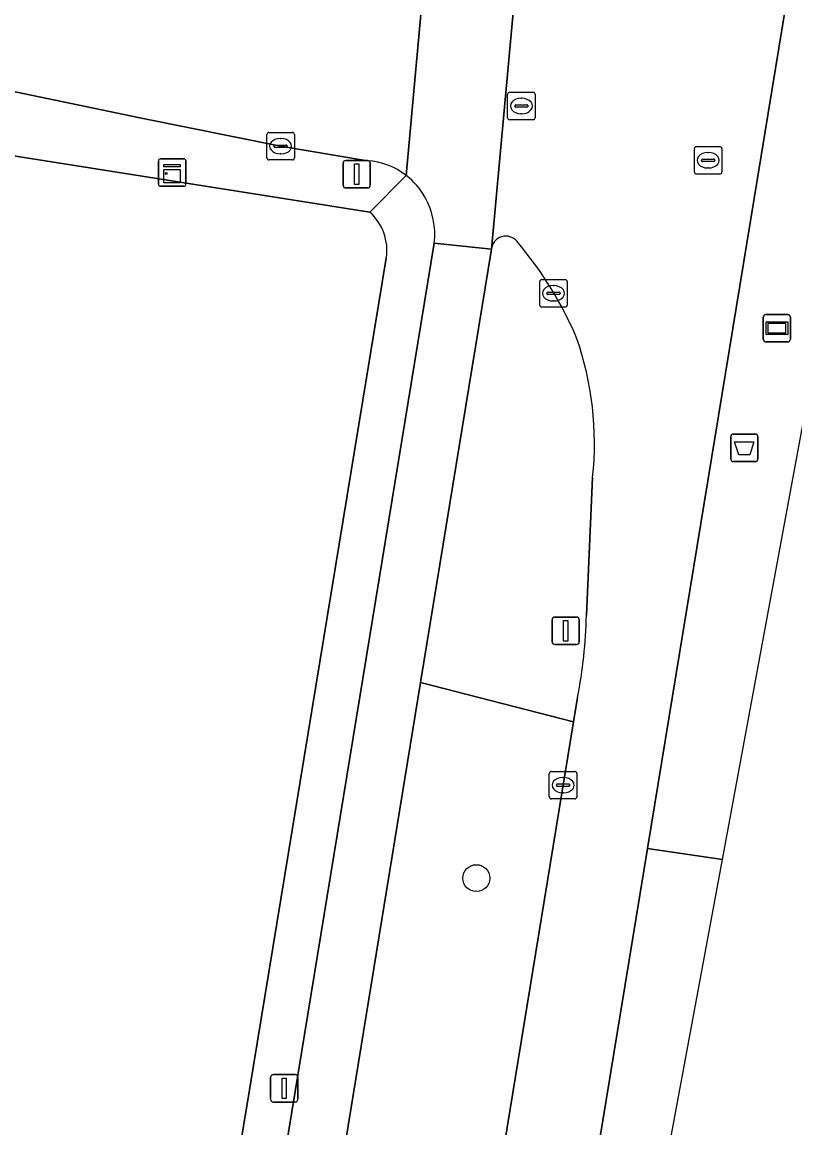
# Model space of a CAD drawing. Extents: x 161258 to 161838, y 380833 to 381727.
# Drawn here: x 161698.14 to 161726.25, y 381007.58 to 381047.81 of the extents above; entities that cross this region are included whole.
import ezdxf

# ---------------------------------------------------------------- set-up
doc = ezdxf.new("R2010")
doc.units = 0
for name, color, linetype in [('IMGEO_Afvalbak', 7, 'Continuous'), ('IMGEO_Berm_groen', 7, 'Continuous'), ('IMGEO_Boom', 7, 'Continuous'), ('IMGEO_Erf', 7, 'Continuous'), ('IMGEO_Fietspad_gesloten', 7, 'Continuous'), ('IMGEO_Informatiebord', 7, 'Continuous'), ('IMGEO_Kast', 7, 'Continuous'), ('IMGEO_Kolk', 7, 'Continuous'), ('IMGEO_Lichtmast', 7, 'Continuous'), ('IMGEO_Rijbaan_lokaal_gesloten', 7, 'Continuous'), ('IMGEO_Rijbaan_lokaal_open', 7, 'Continuous'), ('IMGEO_Rijbaan_regionaal_gesloten', 7, 'Continuous'), ('IMGEO_Rioolput', 7, 'Continuous'), ('IMGEO_Verkeerseiland_groen', 7, 'Continuous'), ('IMGEO_Voetpad_open', 7, 'Continuous')]:
    doc.layers.add(name, color=color, linetype=linetype)

msp = doc.modelspace()

# ---------------------------------------------------------------- linework, layer by layer
at = {"layer": 'IMGEO_Afvalbak'}
for p, q in [((161723.916, 381031.919), (161723.916, 381032.719)), ((161723.916, 381032.719), (161723.916, 381031.919)), ((161724.016, 381032.819), (161724.806, 381032.819)), ((161724.806, 381032.819), (161724.016, 381032.819)), ((161724.906, 381032.719), (161724.906, 381031.919)), ((161724.906, 381031.919), (161724.906, 381032.719)), ((161724.806, 381031.819), (161724.016, 381031.819)), ((161724.016, 381031.819), (161724.806, 381031.819))]:
    msp.add_line(p, q, dxfattribs=at)
msp.add_lwpolyline([(161724.059, 381032.533), (161724.763, 381032.533), (161724.614, 381032.063), (161724.208, 381032.063), (161724.059, 381032.533)], dxfattribs=at)
for centre, start, end in [((161724.016, 381032.719), 90, 180), ((161724.016, 381032.719), 90, 180), ((161724.806, 381032.719), 0, 90), ((161724.806, 381032.719), 360, 90), ((161724.016, 381031.919), 180, 270), ((161724.016, 381031.919), 180, 270), ((161724.806, 381031.919), 270, 0), ((161724.806, 381031.919), 270, 0)]:
    msp.add_arc(centre, 0.1, start, end, dxfattribs=at)
at = {"layer": 'IMGEO_Berm_groen'}
for points in [[(161714.825, 381001.736), (161718.195, 381022.345), (161712.636, 381023.782), (161694.267, 380911.325), (161696.615, 380910.964), (161698.904, 380925.261)], [(161708.56, 380935.339), (161709.807, 380942.183), (161709.807, 380942.183), (161709.861, 380942.479), (161717.282, 380983.202), (161723.613, 381017.347), (161720.887, 381017.742), (161718.172, 381001.194), (161708.67, 380942.647)]]:
    msp.add_lwpolyline(points, dxfattribs=at)
at = {"layer": 'IMGEO_Boom'}
msp.add_circle((161714.663, 381016.662), 0.489, dxfattribs=at)
at = {"layer": 'IMGEO_Erf'}
for points in [[(161710.784, 381040.897), (161696.121, 381043.204), (161693.931, 381043.708), (161691.047, 381044.602), (161688.26, 381045.583)], [(161682.218, 380865.553), (161683.155, 380867.435), (161705.991, 381006.39), (161706.414, 381008.965), (161711.387, 381039.223)]]:
    msp.add_lwpolyline(points, dxfattribs=at)
msp.add_arc((161709.559, 381039.51), 1.85, 351.0727, 48.5469, dxfattribs=at)
at = {"layer": 'IMGEO_Fietspad_gesloten'}
msp.add_lwpolyline([(161693.476, 380906.407), (161694.267, 380911.325), (161712.636, 381023.782), (161715.211, 381039.544), (161713.13, 381039.764), (161684.959, 380867.9), (161684.775, 380867.097), (161686.897, 380866.782)], dxfattribs=at)
at = {"layer": 'IMGEO_Informatiebord'}
for p, q in [((161725.1, 381036.271), (161725.1, 381037.071)), ((161725.1, 381037.071), (161725.1, 381036.271)), ((161725.2, 381037.171), (161725.99, 381037.171)), ((161725.99, 381037.171), (161725.2, 381037.171)), ((161726.09, 381037.071), (161726.09, 381036.271)), ((161726.09, 381036.271), (161726.09, 381037.071)), ((161725.99, 381036.171), (161725.2, 381036.171)), ((161725.2, 381036.171), (161725.99, 381036.171))]:
    msp.add_line(p, q, dxfattribs=at)
for points in [[(161725.201, 381036.903), (161725.989, 381036.903), (161725.989, 381036.439), (161725.201, 381036.439), (161725.201, 381036.903)], [(161725.266, 381036.838), (161725.266, 381036.504), (161725.924, 381036.504), (161725.924, 381036.838), (161725.266, 381036.838)]]:
    msp.add_lwpolyline(points, dxfattribs=at)
for centre, start, end in [((161725.2, 381037.071), 90, 180), ((161725.2, 381037.071), 90, 180), ((161725.99, 381037.071), 0, 90), ((161725.99, 381037.071), 360, 90), ((161725.2, 381036.271), 180, 270), ((161725.2, 381036.271), 180, 270), ((161725.99, 381036.271), 270, 0), ((161725.99, 381036.271), 270, 0)]:
    msp.add_arc(centre, 0.1, start, end, dxfattribs=at)
at = {"layer": 'IMGEO_Kast'}
for p, q in [((161703.096, 381041.909), (161703.096, 381042.75)), ((161703.096, 381042.75), (161703.096, 381041.909)), ((161703.171, 381042.834), (161704.012, 381042.834)), ((161704.012, 381042.834), (161703.171, 381042.834)), ((161704.096, 381042.759), (161704.096, 381041.918)), ((161704.096, 381041.918), (161704.096, 381042.759)), ((161704.021, 381041.834), (161703.18, 381041.834)), ((161703.18, 381041.834), (161704.021, 381041.834))]:
    msp.add_line(p, q, dxfattribs=at)
for points in [[(161703.291, 381042.624), (161703.891, 381042.624), (161703.891, 381042.539), (161703.291, 381042.539), (161703.291, 381042.624)], [(161703.291, 381042.449), (161703.891, 381042.449), (161703.891, 381041.96), (161703.291, 381041.96), (161703.291, 381042.449)]]:
    msp.add_lwpolyline(points, dxfattribs=at)
msp.add_circle((161703.375, 381042.298), 0.0377, dxfattribs=at)
for centre, start, end in [((161703.174, 381042.756), 92.4484, 184.2845), ((161703.174, 381042.756), 92.4484, 184.2845), ((161704.018, 381042.756), 2.4484, 94.2845), ((161704.018, 381042.756), 2.4484, 94.2845), ((161703.174, 381041.912), 182.4484, 274.2845), ((161703.174, 381041.912), 182.4484, 274.2845), ((161704.018, 381041.912), 272.4484, 4.2845), ((161704.018, 381041.912), 272.4484, 4.2845)]:
    msp.add_arc(centre, 0.0779, start, end, dxfattribs=at)
at = {"layer": 'IMGEO_Kolk'}
for p, q in [((161707.042, 381042.867), (161707.042, 381043.719)), ((161707.117, 381043.793), (161707.969, 381043.793)), ((161707.53, 381043.573), (161707.555, 381043.573)), ((161708.043, 381043.719), (161708.043, 381042.867)), ((161707.301, 381043.287), (161707.301, 381043.299)), ((161707.739, 381043.25), (161707.341, 381043.25)), ((161707.344, 381043.336), (161707.742, 381043.336)), ((161707.785, 381043.299), (161707.785, 381043.287)), ((161707.969, 381042.793), (161707.117, 381042.793)), ((161707.553, 381043.013), (161707.528, 381043.013)), ((161716.968, 381037.515), (161716.968, 381038.367)), ((161717.043, 381038.441), (161717.895, 381038.441)), ((161717.456, 381038.221), (161717.481, 381038.221)), ((161717.969, 381038.367), (161717.969, 381037.515)), ((161717.227, 381037.935), (161717.227, 381037.947)), ((161717.665, 381037.898), (161717.267, 381037.898)), ((161717.27, 381037.984), (161717.668, 381037.984)), ((161717.711, 381037.947), (161717.711, 381037.935)), ((161717.895, 381037.441), (161717.043, 381037.441)), ((161717.479, 381037.661), (161717.454, 381037.661)), ((161717.393, 381020.546), (161718.245, 381020.546)), ((161717.318, 381019.62), (161717.318, 381020.472)), ((161717.806, 381020.326), (161717.831, 381020.326)), ((161718.319, 381020.472), (161718.319, 381019.62)), ((161717.577, 381020.04), (161717.577, 381020.052)), ((161718.015, 381020.003), (161717.617, 381020.003)), ((161717.62, 381020.089), (161718.018, 381020.089)), ((161717.829, 381019.766), (161717.804, 381019.766)), ((161718.061, 381020.052), (161718.061, 381020.04)), ((161718.245, 381019.546), (161717.393, 381019.546))]:
    msp.add_line(p, q, dxfattribs=at)
for points in [[(161707.042, 381042.867), (161707.042, 381043.719)], [(161707.117, 381043.793), (161707.969, 381043.793)], [(161708.043, 381043.719), (161708.043, 381042.867)], [(161707.969, 381042.793), (161707.117, 381042.793)], [(161716.968, 381037.515), (161716.968, 381038.367)], [(161717.043, 381038.441), (161717.895, 381038.441)], [(161717.969, 381038.367), (161717.969, 381037.515)], [(161717.895, 381037.441), (161717.043, 381037.441)], [(161717.393, 381020.546), (161718.245, 381020.546)], [(161717.318, 381019.62), (161717.318, 381020.472)], [(161718.319, 381020.472), (161718.319, 381019.62)], [(161718.245, 381019.546), (161717.393, 381019.546)]]:
    msp.add_lwpolyline(points, dxfattribs=at)
for centre, radius, start, end in [((161707.119, 381043.717), 0.0765, 91.552, 178.448), ((161707.119, 381043.717), 0.0765, 91.552, 178.448), ((161707.967, 381043.717), 0.0765, 1.552, 88.448), ((161707.967, 381043.717), 0.0765, 1.552, 88.448), ((161707.341, 381043.296), 0.0403, 85.8775, 175.7526), ((161707.338, 381043.286), 0.0366, 178.938, 274.7102), ((161707.742, 381043.293), 0.043, 264.8664, 352.4533), ((161707.746, 381043.298), 0.0386, 1.7309, 96.639), ((161707.119, 381042.869), 0.0765, 181.552, 268.448), ((161707.119, 381042.869), 0.0765, 181.552, 268.448), ((161707.967, 381042.869), 0.0765, 271.552, 358.448), ((161707.967, 381042.869), 0.0765, 271.552, 358.448), ((161717.045, 381038.365), 0.0765, 91.552, 178.448), ((161717.045, 381038.365), 0.0765, 91.552, 178.448), ((161717.893, 381038.365), 0.0765, 1.552, 88.448), ((161717.893, 381038.365), 0.0765, 1.552, 88.448), ((161717.267, 381037.944), 0.0403, 85.8775, 175.7526), ((161717.264, 381037.934), 0.0366, 178.938, 274.7102), ((161717.668, 381037.941), 0.043, 264.8664, 352.4533), ((161717.672, 381037.946), 0.0386, 1.7309, 96.639), ((161717.045, 381037.517), 0.0765, 181.552, 268.448), ((161717.045, 381037.517), 0.0765, 181.552, 268.448), ((161717.893, 381037.517), 0.0765, 271.552, 358.448), ((161717.893, 381037.517), 0.0765, 271.552, 358.448), ((161717.395, 381020.47), 0.0765, 91.552, 178.448), ((161717.395, 381020.47), 0.0765, 91.552, 178.448), ((161718.243, 381020.47), 0.0765, 1.552, 88.448), ((161718.243, 381020.47), 0.0765, 1.552, 88.448), ((161717.617, 381020.049), 0.0403, 85.8775, 175.7526), ((161717.614, 381020.039), 0.0366, 178.938, 274.7102), ((161718.018, 381020.046), 0.043, 264.8664, 352.4533), ((161718.022, 381020.051), 0.0386, 1.7309, 96.639), ((161717.395, 381019.622), 0.0765, 181.552, 268.448), ((161717.395, 381019.622), 0.0765, 181.552, 268.448), ((161718.243, 381019.622), 0.0765, 271.552, 358.448), ((161718.243, 381019.622), 0.0765, 271.552, 358.448)]:
    msp.add_arc(centre, radius, start, end, dxfattribs=at)
for centre, major_axis, ratio, start_param, end_param in [((161707.529, 381043.293), (-0.387, 0.002), 0.722429, 4.712389, 7.853982), ((161707.554, 381043.293), (-0.39, 0.002), 0.717154, 1.570796, 4.712389), ((161717.455, 381037.941), (-0.387, 0.002), 0.722429, 4.712389, 7.853982), ((161717.48, 381037.941), (-0.39, 0.002), 0.717154, 1.570796, 4.712389), ((161717.805, 381020.046), (-0.387, 0.002), 0.722429, 4.712389, 7.853982), ((161717.83, 381020.046), (-0.39, 0.002), 0.717154, 1.570796, 4.712389)]:
    msp.add_ellipse(centre, major_axis=major_axis, ratio=ratio, start_param=start_param, end_param=end_param, dxfattribs=at)
at = {"layer": 'IMGEO_Lichtmast'}
for p, q in [((161709.812, 381041.873), (161709.812, 381042.673)), ((161709.812, 381042.673), (161709.812, 381041.873)), ((161709.912, 381042.773), (161710.702, 381042.773)), ((161710.702, 381042.773), (161709.912, 381042.773)), ((161710.802, 381042.673), (161710.802, 381041.873)), ((161710.802, 381041.873), (161710.802, 381042.673)), ((161710.702, 381041.773), (161709.912, 381041.773)), ((161709.912, 381041.773), (161710.702, 381041.773)), ((161717.519, 381026.162), (161718.309, 381026.162)), ((161718.309, 381026.162), (161717.519, 381026.162)), ((161717.419, 381025.262), (161717.419, 381026.062)), ((161717.419, 381026.062), (161717.419, 381025.262)), ((161718.409, 381026.062), (161718.409, 381025.262)), ((161718.409, 381025.262), (161718.409, 381026.062)), ((161718.309, 381025.162), (161717.519, 381025.162)), ((161717.519, 381025.162), (161718.309, 381025.162)), ((161707.18, 381008.616), (161707.18, 381009.416)), ((161707.18, 381009.416), (161707.18, 381008.616)), ((161707.28, 381009.516), (161708.07, 381009.516)), ((161708.07, 381009.516), (161707.28, 381009.516)), ((161708.17, 381009.416), (161708.17, 381008.616)), ((161708.17, 381008.616), (161708.17, 381009.416)), ((161708.07, 381008.516), (161707.28, 381008.516)), ((161707.28, 381008.516), (161708.07, 381008.516))]:
    msp.add_line(p, q, dxfattribs=at)
for points in [[(161710.232, 381042.648), (161710.382, 381042.648), (161710.382, 381041.898), (161710.232, 381041.898), (161710.232, 381042.648)], [(161717.839, 381026.037), (161717.989, 381026.037), (161717.989, 381025.287), (161717.839, 381025.287), (161717.839, 381026.037)], [(161707.6, 381009.391), (161707.75, 381009.391), (161707.75, 381008.641), (161707.6, 381008.641), (161707.6, 381009.391)]]:
    msp.add_lwpolyline(points, dxfattribs=at)
for centre, start, end in [((161709.912, 381042.673), 90, 180), ((161709.912, 381042.673), 90, 180), ((161710.702, 381042.673), 0, 90), ((161710.702, 381042.673), 360, 90), ((161709.912, 381041.873), 180, 270), ((161709.912, 381041.873), 180, 270), ((161710.702, 381041.873), 270, 0), ((161710.702, 381041.873), 270, 0), ((161717.519, 381026.062), 90, 180), ((161717.519, 381026.062), 90, 180), ((161718.309, 381026.062), 0, 90), ((161718.309, 381026.062), 360, 90), ((161717.519, 381025.262), 180, 270), ((161717.519, 381025.262), 180, 270), ((161718.309, 381025.262), 270, 0), ((161718.309, 381025.262), 270, 0), ((161707.28, 381009.416), 90, 180), ((161707.28, 381009.416), 90, 180), ((161708.07, 381009.416), 0, 90), ((161708.07, 381009.416), 360, 90), ((161707.28, 381008.616), 180, 270), ((161707.28, 381008.616), 180, 270), ((161708.07, 381008.616), 270, 0), ((161708.07, 381008.616), 270, 0)]:
    msp.add_arc(centre, 0.1, start, end, dxfattribs=at)
at = {"layer": 'IMGEO_Rijbaan_lokaal_gesloten'}
msp.add_lwpolyline([(161713.13, 381039.764), (161715.211, 381039.544), (161716.148, 381049.764), (161712.886, 381050.77), (161712.11, 381042.229)], dxfattribs=at)
for centre, radius, start, end in [((161710.561, 381040.21), 2.545, 28.5735, 52.5114), ((161710.429, 381040.087), 2.72, 353.1866, 29.526)]:
    msp.add_arc(centre, radius, start, end, dxfattribs=at)
at = {"layer": 'IMGEO_Rijbaan_lokaal_open'}
for points in [[(161712.11, 381042.229), (161712.886, 381050.77)], [(161691.244, 381047.128), (161697.363, 381045.382), (161702.418, 381044.321), (161707.543, 381043.293), (161710.703, 381042.765)]]:
    msp.add_lwpolyline(points, dxfattribs=at)
msp.add_arc((161710.527, 381040.189), 2.582, 52.1942, 86.0969, dxfattribs=at)
at = {"layer": 'IMGEO_Rijbaan_regionaal_gesloten'}
for points in [[(161708.67, 380942.647), (161718.172, 381001.194), (161720.887, 381017.742), (161727.217, 381056.334), (161727.644, 381058.714), (161728.225, 381062.153), (161728.936, 381066.009)], [(161716.148, 381049.764), (161715.211, 381039.544)], [(161718.893, 381031.24), (161718.667, 381026.231)], [(161718.341, 381023.236), (161718.195, 381022.345), (161714.825, 381001.736), (161705.377, 380943.505)]]:
    msp.add_lwpolyline(points, dxfattribs=at)
for centre, radius, start, end in [((161715.736, 381039.493), 0.528, 39.7406, 174.413), ((161705.47, 381030.811), 13.973, 23.2455, 40.1991), ((161707.298, 381032.483), 11.661, 353.8809, 19.2419), ((161701.299, 381026.606), 17.372, 348.8136, 358.7622)]:
    msp.add_arc(centre, radius, start, end, dxfattribs=at)
at = {"layer": 'IMGEO_Rioolput'}
for p, q in [((161715.801, 381044.329), (161715.801, 381045.181)), ((161715.876, 381045.255), (161716.728, 381045.255)), ((161716.802, 381045.181), (161716.802, 381044.329)), ((161716.06, 381044.749), (161716.06, 381044.761)), ((161716.498, 381044.712), (161716.1, 381044.712)), ((161716.103, 381044.798), (161716.501, 381044.798)), ((161716.289, 381045.035), (161716.314, 381045.035)), ((161716.544, 381044.761), (161716.544, 381044.749)), ((161716.728, 381044.255), (161715.876, 381044.255)), ((161716.312, 381044.475), (161716.287, 381044.475)), ((161722.595, 381042.355), (161722.595, 381043.207)), ((161722.67, 381043.281), (161723.522, 381043.281)), ((161723.083, 381043.061), (161723.108, 381043.061)), ((161723.596, 381043.207), (161723.596, 381042.355)), ((161722.854, 381042.775), (161722.854, 381042.787)), ((161723.292, 381042.738), (161722.894, 381042.738)), ((161722.897, 381042.824), (161723.295, 381042.824)), ((161723.338, 381042.787), (161723.338, 381042.775)), ((161723.522, 381042.281), (161722.67, 381042.281)), ((161723.106, 381042.501), (161723.081, 381042.501))]:
    msp.add_line(p, q, dxfattribs=at)
for points in [[(161715.801, 381044.329), (161715.801, 381045.181)], [(161715.876, 381045.255), (161716.728, 381045.255)], [(161716.802, 381045.181), (161716.802, 381044.329)], [(161716.728, 381044.255), (161715.876, 381044.255)], [(161722.595, 381042.355), (161722.595, 381043.207)], [(161722.67, 381043.281), (161723.522, 381043.281)], [(161723.596, 381043.207), (161723.596, 381042.355)], [(161723.522, 381042.281), (161722.67, 381042.281)]]:
    msp.add_lwpolyline(points, dxfattribs=at)
for centre, radius, start, end in [((161715.878, 381045.179), 0.0765, 91.552, 178.448), ((161715.878, 381045.179), 0.0765, 91.552, 178.448), ((161716.726, 381045.179), 0.0765, 1.552, 88.448), ((161716.726, 381045.179), 0.0765, 1.552, 88.448), ((161716.1, 381044.758), 0.0403, 85.8775, 175.7526), ((161716.097, 381044.748), 0.0366, 178.938, 274.7102), ((161716.501, 381044.755), 0.043, 264.8664, 352.4533), ((161716.505, 381044.76), 0.0386, 1.7309, 96.639), ((161715.878, 381044.331), 0.0765, 181.552, 268.448), ((161715.878, 381044.331), 0.0765, 181.552, 268.448), ((161716.726, 381044.331), 0.0765, 271.552, 358.448), ((161716.726, 381044.331), 0.0765, 271.552, 358.448), ((161722.672, 381043.205), 0.0765, 91.552, 178.448), ((161722.672, 381043.205), 0.0765, 91.552, 178.448), ((161723.52, 381043.205), 0.0765, 1.552, 88.448), ((161723.52, 381043.205), 0.0765, 1.552, 88.448), ((161722.894, 381042.784), 0.0403, 85.8775, 175.7526), ((161722.891, 381042.774), 0.0366, 178.938, 274.7102), ((161723.295, 381042.781), 0.043, 264.8664, 352.4533), ((161723.299, 381042.786), 0.0386, 1.7309, 96.639), ((161722.672, 381042.357), 0.0765, 181.552, 268.448), ((161722.672, 381042.357), 0.0765, 181.552, 268.448), ((161723.52, 381042.357), 0.0765, 271.552, 358.448), ((161723.52, 381042.357), 0.0765, 271.552, 358.448)]:
    msp.add_arc(centre, radius, start, end, dxfattribs=at)
for centre, major_axis, ratio, start_param, end_param in [((161716.288, 381044.755), (-0.387, 0.002), 0.722429, 4.712389, 7.853982), ((161716.313, 381044.755), (-0.39, 0.002), 0.717154, 1.570796, 4.712389), ((161723.082, 381042.781), (-0.387, 0.002), 0.722429, 4.712389, 7.853982), ((161723.107, 381042.781), (-0.39, 0.002), 0.717154, 1.570796, 4.712389)]:
    msp.add_ellipse(centre, major_axis=major_axis, ratio=ratio, start_param=start_param, end_param=end_param, dxfattribs=at)
at = {"layer": 'IMGEO_Verkeerseiland_groen'}
for points in [[(161715.211, 381039.544), (161712.636, 381023.782), (161718.195, 381022.345), (161718.341, 381023.236)], [(161718.667, 381026.231), (161718.893, 381031.24)]]:
    msp.add_lwpolyline(points, dxfattribs=at)
for centre, radius, start, end in [((161715.736, 381039.493), 0.528, 39.7406, 174.413), ((161705.47, 381030.811), 13.973, 23.2455, 40.1991), ((161707.298, 381032.483), 11.661, 353.8809, 19.2419), ((161701.299, 381026.606), 17.372, 348.8136, 358.7622)]:
    msp.add_arc(centre, radius, start, end, dxfattribs=at)
at = {"layer": 'IMGEO_Voetpad_open'}
for points in [[(161631.294, 381071.59), (161662.556, 381054.709), (161664.588, 381056.855), (161675.471, 381050.931), (161682.316, 381047.794), (161684.449, 381046.924), (161688.26, 381045.583), (161691.047, 381044.602), (161693.931, 381043.708), (161696.121, 381043.204), (161710.784, 381040.897), (161712.11, 381042.229)], [(161710.703, 381042.765), (161707.543, 381043.293), (161702.418, 381044.321), (161697.363, 381045.382), (161691.244, 381047.128)], [(161712.11, 381042.229), (161710.784, 381040.897)], [(161711.387, 381039.223), (161706.414, 381008.965), (161705.991, 381006.39), (161683.155, 380867.435), (161684.775, 380867.097), (161684.959, 380867.9), (161713.13, 381039.764)]]:
    msp.add_lwpolyline(points, dxfattribs=at)
msp.add_lwpolyline([(161723.613, 381017.347), (161727.516, 381038.402), (161727.52, 381038.426), (161730.276, 381055.832), (161730.648, 381058.207), (161727.644, 381058.714), (161727.217, 381056.334), (161720.887, 381017.742)], close=True, dxfattribs=at)
for centre, radius, start, end in [((161710.527, 381040.189), 2.582, 52.1942, 86.0969), ((161710.561, 381040.21), 2.545, 28.5735, 52.5114), ((161710.429, 381040.087), 2.72, 353.1866, 29.526), ((161709.559, 381039.51), 1.85, 351.0727, 48.5469)]:
    msp.add_arc(centre, radius, start, end, dxfattribs=at)

doc.saveas('drawing.dxf')
